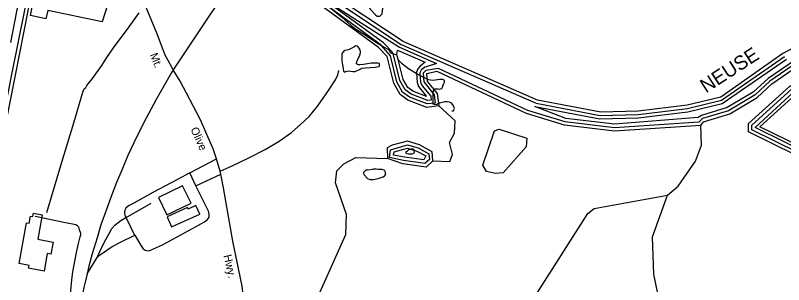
# Model space of a CAD drawing. Extents: x 2260773 to 2342389, y 552869 to 618546.
# Drawn here: x 2288230 to 2297350, y 575994 to 579185 of the extents above; entities that cross this region are included whole.
import ezdxf

# ---------------------------------------------------------------- set-up
doc = ezdxf.new("R2010")
doc.units = 0
for name, color, linetype in [('Exist Boundary Political City Limit New', 7, 'Continuous'), ('Exist Boundary Political Urban Extension UEB', 7, 'Continuous'), ('Exist Cultural Warehouse Building Footprint', 7, 'Continuous'), ('Exist Hydrographic Buffer Line', 7, 'Continuous'), ('Exist Hydrographic Creek Single Shore', 7, 'Continuous'), ('Exist Hydrographic Lake Shore', 7, 'Continuous'), ('Exist Hydrographic Misc Water Feature', 7, 'Continuous'), ('Exist Hydrographic Pond Under 1500 Sq Ft', 7, 'Continuous'), ('Exist Hydrographic River Shore', 7, 'Continuous'), ('Exist Hydrographic River Shore Label', 7, 'Continuous'), ('Exist Railroad Mainline', 7, 'Continuous'), ('Exist Railroad Siding', 7, 'Continuous'), ('Exist Road Non-System Type 51', 7, 'Continuous'), ('Exist Road Primary US Divided Attributed', 7, 'Continuous'), ('Exist Road Secondary Type 51 Attributed', 7, 'Continuous'), ('Exist Road Secondary Type 51 Label', 7, 'Continuous'), ('Map Preparation Boundary City Limit Buffer Line', 7, 'Continuous')]:
    doc.layers.add(name, color=color, linetype=linetype)

msp = doc.modelspace()

# ---------------------------------------------------------------- linework, layer by layer
at = {"layer": 'Exist Boundary Political City Limit New'}
msp.add_lwpolyline([(2289497.5, 579856.1), (2289259.8, 579109.1), (2288613.8, 579243.1), (2288593.5, 579145.1), (2288408.8, 579183.4), (2288461.8, 579444.8)], dxfattribs=at)
at = {"layer": 'Exist Boundary Political Urban Extension UEB'}
msp.add_lwpolyline([(2288177.3, 578865.9), (2288366.9, 579847.5), (2288582.3, 580340.1), (2288624.6, 580399.1)], dxfattribs=at)
at = {"layer": 'Exist Cultural Warehouse Building Footprint'}
for p, q in [((2290216.1, 577166.1), (2289927.9, 577027.6)), ((2290315.4, 576959.4), (2290216.1, 577166.1)), ((2289927.9, 577027.6), (2290027.2, 576820.9)), ((2290027.2, 576820.9), (2290315.4, 576959.4)), ((2290274.8, 576907.3), (2290030.9, 576796.8)), ((2290282.9, 576889.5), (2290274.8, 576907.3)), ((2290372.6, 576930.1), (2290282.9, 576889.5)), ((2290418.7, 576828.2), (2290372.6, 576930.1)), ((2288393.6, 576720.9), (2288409.3, 576805)), ((2288409.3, 576805), (2288436, 576800)), ((2288436, 576800), (2288443.9, 576842.2)), ((2288443.9, 576842.2), (2288550.2, 576822.3)), ((2288550.2, 576822.3), (2288496, 576532)), ((2290030.9, 576796.8), (2290085, 576677.1)), ((2290085, 576677.1), (2290418.7, 576828.2)), ((2288273.7, 576242.9), (2288364, 576726.5)), ((2288364, 576726.5), (2288393.6, 576720.9)), ((2288496, 576532), (2288678.7, 576497.9)), ((2288678.7, 576497.9), (2288652.1, 576355.4)), ((2288609.4, 576363.4), (2288570.4, 576154.7)), ((2288652.1, 576355.4), (2288609.4, 576363.4)), ((2288393.3, 576220.6), (2288273.7, 576242.9)), ((2288387.4, 576188.9), (2288393.3, 576220.6)), ((2288570.4, 576154.7), (2288387.4, 576188.9))]:
    msp.add_line(p, q, dxfattribs=at)
at = {"layer": 'Exist Hydrographic Buffer Line'}
for points in [[(2290240, 581553.2), (2290336.4, 581472.9), (2290583.9, 581014.2), (2290634.6, 580760), (2290824.7, 580280.3), (2291017.2, 580061.3), (2291452.1, 579787.3), (2291886.6, 579458.2), (2292810.6, 578841.3), (2294413.9, 578143.1), (2295173.4, 577997.3), (2295623.3, 578010.7), (2296208.7, 578081.2), (2296612.5, 578178.9), (2297360.9, 578699.9)], [(2297503.4, 578621), (2297187.2, 578405.7), (2297011.9, 578244.4), (2296696.7, 578055.6), (2296386.5, 577961.8), (2296344.4, 577920.2), (2295341.9, 577853.9), (2294757.1, 577924), (2294312.2, 578059.1), (2293252.9, 578555), (2293102.4, 578530.8), (2293071.4, 578498.6), (2293080.2, 578398.9), (2293199.8, 578243.1), (2293211.5, 578146.6), (2293120, 578135.7), (2292908.2, 578216.8), (2292827.4, 578276), (2292758.5, 578396.6), (2292681.6, 578707.5), (2292570.9, 578832.4), (2290942.1, 580025.1)], [(2293125.1, 578176.5), (2292927.7, 578252.3), (2292857.9, 578303.3), (2292795.8, 578411.6), (2292720.6, 578717.1), (2292701.1, 578752.9), (2292600.2, 578859.9), (2291850.1, 579409.3), (2292788.4, 578807.9), (2293229.7, 578615.6), (2293094, 578569.9), (2293049.7, 578543.1), (2293032.2, 578505.5), (2293040.4, 578394.9), (2293058.1, 578352.2), (2293161.4, 578226.7), (2293167, 578181.6), (2293125.1, 578176.5)], [(2293111.2, 578224.7), (2292946.9, 578287.7), (2292888.5, 578330.6), (2292833.3, 578426.7), (2292759.3, 578726.7), (2292766.1, 578774.7), (2293095.4, 578631.1), (2293033.7, 578583.6), (2293006.8, 578551.7), (2292992.7, 578512.5), (2293000.5, 578390.9), (2293015.8, 578343), (2293111.2, 578224.7)], [(2297491.3, 578659.1), (2297164.7, 578438.7), (2296987.7, 578276.6), (2296680.1, 578092.4), (2296374.8, 578000), (2296336.7, 577974.9), (2295343.2, 577894), (2294765.3, 577963.2), (2294397.9, 578106.4), (2295166, 577958.1), (2295624.5, 577970.8), (2296213.4, 578041.4), (2296621.9, 578140), (2297381.8, 578665.7)], [(2298346.6, 577152.9), (2296971.7, 577829.4), (2296971.3, 577885.3), (2297441.5, 578309.6)], [(2298364.2, 577188.9), (2297011.5, 577854.5), (2297465.1, 578276.9)], [(2298381.6, 577224.8), (2297066, 577863.1), (2297488.4, 578244.3)], [(2292672.2, 577502), (2292685.1, 577592), (2292884, 577651.4), (2293011.3, 577613.5), (2293139.9, 577543.9), (2293145.4, 577476.9), (2293091.9, 577428.9), (2292839.1, 577464.1), (2292672.2, 577502)], [(2293079.2, 577471.1), (2292848.5, 577503.3), (2292717.8, 577526.5), (2292725.1, 577568.4), (2292883.2, 577609.9), (2292996.2, 577576.3), (2293101.8, 577519), (2293079.2, 577471.1)]]:
    msp.add_lwpolyline(points, dxfattribs=at)
at = {"layer": 'Exist Hydrographic Creek Single Shore'}
for points in [[(2293186.9, 577460.4), (2293387, 577453.1), (2293420, 577537.7), (2293384.9, 577679.4), (2293443, 577789.8), (2293448.9, 577937.2), (2293256, 578111.6)], [(2295972.9, 577053.2), (2296096.9, 577162.1), (2296302, 577456.5), (2296375, 577648.4), (2296365, 577881.5)], [(2289954.8, 574849.7), (2289962.8, 574892.2), (2290105, 575045.8), (2290154.2, 575129.4), (2290219.4, 575247.2), (2290299.9, 575459.3), (2290373.9, 575543.1), (2290564.8, 575611.3), (2290789.8, 575606.8), (2291214.9, 575535.9), (2291505.8, 575579.2), (2291671.9, 575631.6), (2291763, 575715), (2292154.8, 576586.1), (2292161, 576825.3), (2292032, 577201.7), (2292048, 577342.5), (2292129.8, 577426.1), (2292270.9, 577501.9), (2292645.9, 577487.8)], [(2298399.1, 570596.1), (2298213.1, 570829.4), (2297917, 571350.3), (2297059.1, 572233.4), (2296418, 573084.2), (2296190, 573398.7), (2295828.9, 573770.1), (2295624.9, 574203.8), (2295539, 574477.8), (2295494.9, 574701.6), (2295534.9, 574851.6), (2295857.9, 575114.1), (2295931.9, 575247), (2295937, 575505.9), (2295807, 576118.6), (2295793.9, 576561.6), (2295972.9, 577053.2)]]:
    msp.add_lwpolyline(points, dxfattribs=at)
at = {"layer": 'Exist Hydrographic Lake Shore'}
for points in [[(2292071, 579729.6), (2292086.9, 579664), (2292130.7, 579594.7), (2292227.6, 579491.2), (2292304, 579419.4), (2292406.7, 579327.6), (2292445.1, 579256.4), (2292503.4, 579192.7), (2292524.2, 579176.4), (2292556.9, 579176.2), (2292585.2, 579203.1), (2292592.1, 579269.6), (2292588.2, 579340.2), (2292569.7, 579418.9), (2292555.9, 579442.6), (2292520.3, 579462.8), (2292455.3, 579491.4), (2292377.4, 579543.6), (2292320.7, 579591.5), (2292281.7, 579635.3), (2292234.3, 579726.2), (2292191.6, 579805.3), (2292163.3, 579838), (2292124.6, 579853.4)], [(2298328.9, 577117), (2296931.9, 577804.4), (2296930.9, 577902.8), (2297417.9, 578342.3), (2297625, 578459.5), (2297770.8, 578515.2), (2297825.9, 578523.1)], [(2293186.9, 577460.4), (2293177.8, 577568.8), (2293026.9, 577650.6), (2292885, 577692.8), (2292702.9, 577647.3), (2292644.9, 577615.7), (2292645.9, 577487.8)], [(2293186.9, 577460.4), (2293104.8, 577386.7), (2292829.9, 577425.1), (2292645.9, 577487.8)]]:
    msp.add_lwpolyline(points, dxfattribs=at)
at = {"layer": 'Exist Hydrographic Misc Water Feature'}
msp.add_line((2292683.4, 578740.3), (2292758.5, 578716.4), dxfattribs=at)
for points in [[(2290986.8, 579981.3), (2291030.7, 579951.9), (2291097.4, 579902.6), (2291177.5, 579851.1), (2291395.1, 579709.3), (2291577.8, 579587.2), (2291710.9, 579484.5), (2291797.2, 579419.2), (2292101.7, 579170.2), (2292214.3, 579067.2), (2292270.9, 579021.8), (2292381.4, 578953.2), (2292480, 578886.1), (2292538.7, 578850.5), (2292586.9, 578820.9), (2292608.6, 578809.1), (2292650.6, 578785.8), (2292666.8, 578767.9), (2292679.1, 578747.8), (2292683.2, 578744), (2292683.4, 578740.3)], [(2288603.3, 576846.6), (2288783.6, 577444), (2288923.4, 577913.3), (2289031.9, 578274), (2289045.2, 578316.2), (2289064.9, 578332.3), (2289078.8, 578354.6), (2289144, 578436.8), (2289258.7, 578589.8), (2289317.7, 578686.4), (2289396.7, 578801), (2289582, 579048.8), (2289700.4, 579213.9)], [(2292114.6, 578598.8), (2292119.6, 578556.8), (2292125.9, 578523), (2292135.5, 578513), (2292151.5, 578519.1), (2292169.6, 578523.2), (2292185.6, 578527.3), (2292207.5, 578523.6), (2292237.5, 578520), (2292261.9, 578520.3), (2292281.3, 578528.3), (2292313.5, 578544.6), (2292325.2, 578550.9), (2292335.1, 578554.7), (2292347.2, 578561), (2292383.3, 578565.3), (2292503, 578572.4), (2292538.9, 578578.8), (2292544.8, 578580.7), (2292552.6, 578586.9), (2292552.6, 578597), (2292552.6, 578603.1), (2292554.9, 578610.8), (2292550.4, 578616.8), (2292538.7, 578620.6), (2292506.3, 578620.6), (2292452.1, 578619.8), (2292410.9, 578611.4), (2292364.4, 578603), (2292318.5, 578600.6), (2292302.9, 578600.5), (2292290.8, 578604.4), (2292280.5, 578612.4), (2292278.9, 578620.4), (2292282.4, 578636.4), (2292292, 578658.5), (2292313.9, 578700.7), (2292323.8, 578728.7), (2292327.5, 578740.8), (2292327.3, 578750.5), (2292323.2, 578778.7), (2292312.7, 578798.6), (2292290.4, 578822.2), (2292270.7, 578823.9), (2292248.7, 578809.8), (2292209.4, 578789.4), (2292182.9, 578777.1), (2292139.4, 578768.7), (2292129.4, 578760.9), (2292119.6, 578750.6), (2292113.4, 578744.6), (2292105.4, 578724.7), (2292104, 578690.5), (2292106.6, 578644.7), (2292114.6, 578598.8)], [(2293409.3, 578055.1), (2293429.4, 578055.4), (2293433.1, 578065.3), (2293443, 578081.7), (2293432.7, 578111.2), (2293410.6, 578141.3), (2293400.3, 578146.9), (2293382.5, 578154.9), (2293356.4, 578160.8), (2293328.3, 578160.6), (2293298.2, 578154.1), (2293264.2, 578145.9), (2293246.7, 578137.6), (2293228.5, 578123.3), (2293200.8, 578127.1), (2293188.7, 578131), (2293190.5, 578165.1), (2293191.2, 578259.1), (2293193.2, 578289.2), (2293200.8, 578309.2), (2293210.8, 578313.3), (2293224.8, 578313.3), (2293250.8, 578313.4), (2293266.8, 578311.8), (2293276.9, 578316), (2293292.7, 578320), (2293300.7, 578333.9), (2293312.1, 578370.3), (2293318.1, 578378.3), (2293324.2, 578392.4), (2293326.1, 578400.2), (2293323.8, 578410.3), (2293315.8, 578417.9), (2293305.8, 578423.9), (2293270.1, 578423.6), (2293184, 578414.7), (2293157.9, 578418.6), (2293136, 578422.3), (2293095.8, 578442.1), (2292999.6, 578489.1), (2292885, 578559.9), (2292820.6, 578611.4), (2292778.2, 578655.1), (2292769.8, 578678.6), (2292758.5, 578716.4)], [(2292936.7, 577539.1), (2292916.2, 577538.9), (2292896.7, 577538.7), (2292878.5, 577544.6), (2292872.5, 577544.3), (2292868.2, 577552.3), (2292868.4, 577570.5), (2292872.1, 577572.4), (2292884, 577580.7), (2292897.9, 577592.8), (2292910, 577598.7), (2292915.8, 577600.7), (2292927.7, 577602.9), (2292935.9, 577602.9), (2292943.9, 577605), (2292951.7, 577603.4), (2292956, 577599.5), (2292961.7, 577595.4), (2292965.8, 577589.5), (2292961.9, 577581.1), (2292966.2, 577573.2), (2292962.1, 577567.3), (2292964.2, 577559.3), (2292958.2, 577553.3), (2292951.9, 577549.4), (2292942.4, 577545.1), (2292936.7, 577539.1)], [(2292468.3, 577358.6), (2292418.5, 577352.3), (2292388.4, 577350), (2292368.7, 577331.9), (2292360.7, 577323.8), (2292361.1, 577313.9), (2292366.8, 577299.7), (2292409.5, 577252.3), (2292429.4, 577244.4), (2292439.4, 577238.5), (2292455.2, 577238.9), (2292481.5, 577241), (2292535.6, 577251.6), (2292595.1, 577271.8), (2292610.9, 577282), (2292620.9, 577292.3), (2292626.4, 577302.4), (2292624.6, 577308.4), (2292624.6, 577322.1), (2292620.5, 577338.1), (2292608.4, 577352.1), (2292596.5, 577353.9), (2292582.2, 577357.7), (2292560.4, 577359.8), (2292538.7, 577359.4), (2292514.3, 577363), (2292494.4, 577361.2), (2292476.3, 577362.7), (2292468.3, 577358.6)], [(2291753.9, 569592.4), (2291793.9, 569709.7), (2291975, 570011), (2292197.9, 570196.7), (2292421, 570333.2), (2292595.9, 570385.4), (2292978.9, 570413.8), (2293128, 570473.1), (2293234, 570664.4), (2293282, 570889.7), (2293262.9, 571132.8), (2293169, 571488.9), (2292837.9, 572053), (2292685.9, 572367.7), (2292564.9, 572799.7), (2292560.8, 573259), (2292843, 574227.2), (2293023, 574551.6), (2293477, 575031), (2293858, 575200.4), (2294113.9, 575411.7), (2295024.9, 576836.2), (2295100, 576897.1), (2295972.9, 577053.2)]]:
    msp.add_lwpolyline(points, dxfattribs=at)
at = {"layer": 'Exist Hydrographic Pond Under 1500 Sq Ft'}
msp.add_lwpolyline([(2293930, 577310.9), (2293820.9, 577332.8), (2293778.8, 577409.1), (2293916.8, 577816.3), (2293974.9, 577834.8), (2294300.9, 577729.7), (2294292.9, 577628.2), (2294021, 577318.9), (2293930, 577310.9)], dxfattribs=at)
at = {"layer": 'Exist Hydrographic River Shore'}
for points in [[(2298310.9, 579075.2), (2297703.9, 578926.8), (2297340, 578734.1), (2296603, 578217.8), (2296204, 578120.9), (2295622, 578050.7), (2295181, 578036.6), (2294429.9, 578179.8), (2292832.9, 578874.5), (2291910.8, 579490), (2291474.9, 579820.2), (2291046.9, 580088), (2290862, 580295), (2290673.9, 580767.8), (2290621.9, 581027.9), (2290367.8, 581498.7), (2290266.9, 581582.8)], [(2293256, 578111.6), (2293114.9, 578094.8), (2292888.9, 578181.4), (2292796.8, 578248.8), (2292721, 578381.5), (2292642.8, 578697.9), (2292542, 578804.9), (2290914.9, 579995.5), (2290619.8, 580336), (2290491.9, 580699.3)], [(2296365, 577881.5), (2296398, 577923.5), (2296712.9, 578018.8), (2297035.9, 578212.3), (2297210, 578372.8), (2297515.9, 578583), (2298312.9, 578842.3)], [(2296365, 577881.5), (2295340.9, 577813.7), (2294748.9, 577884.7), (2294298, 578021.7), (2293235.9, 578518.7), (2293111, 578491.7), (2293120, 578403), (2293237.9, 578259.6), (2293256, 578111.6)]]:
    msp.add_lwpolyline(points, dxfattribs=at)
at = {"layer": 'Exist Railroad Mainline'}
for points in [[(2292775.6, 582519), (2292752.6, 582485), (2291559.4, 580720.4), (2291033.1, 579934), (2290104.4, 578539.8)], [(2290104.4, 578539.8), (2290079.1, 578501.8), (2289902, 578188.3), (2289750.8, 577907.1), (2289637.2, 577674.1), (2289564.5, 577523.4), (2289492.3, 577350.9), (2289431.7, 577202.4), (2289367.2, 577038), (2289310.7, 576885.4), (2289246.4, 576701), (2289200, 576548.6), (2289141.7, 576358.2), (2289103, 576213.9), (2289084, 576121.7)], [(2289084, 576121.7), (2289068.6, 576053.6), (2289043.5, 575959.6), (2289028.3, 575879.3), (2289009.3, 575777.3), (2288990.3, 575661.3), (2288965.8, 575508.9), (2288952.5, 575417.9)]]:
    msp.add_lwpolyline(points, dxfattribs=at)
at = {"layer": 'Exist Railroad Siding'}
msp.add_line((2289084, 576121.7), (2289200, 576314.7), dxfattribs=at)
for points in [[(2289200, 576314.7), (2289258.9, 576447.2), (2289305.9, 576529.6), (2289345.4, 576600), (2289376.7, 576658.2), (2289410.3, 576698.5), (2289481.8, 576753.2), (2289541.9, 576787.9), (2289573.2, 576805.9), (2289841.6, 576958.4)], [(2289200, 576314.7), (2289239.7, 576349), (2289315.2, 576403.7), (2289378.8, 576444.4), (2289480.2, 576497.3), (2289647.2, 576579.1)]]:
    msp.add_lwpolyline(points, dxfattribs=at)
at = {"layer": 'Exist Road Non-System Type 51'}
for p, q in [((2290300.1, 577318.6), (2290616.3, 577483.4)), ((2290373.5, 577163.4), (2290300.1, 577318.6)), ((2290373.5, 577163.4), (2290670, 577301.9))]:
    msp.add_line(p, q, dxfattribs=at)
for points in [[(2290659.6, 577339.9), (2290805, 577403.2), (2291007.9, 577501), (2291197, 577596.8), (2291361.9, 577694.4), (2291506.9, 577797.6), (2291619.9, 577896.7), (2291716.9, 577987.5), (2291819.8, 578114.4), (2291946, 578293.6), (2292030.7, 578422.2), (2292058.1, 578482.4), (2292071.5, 578532.5)], [(2290300.1, 577318.6), (2290153, 577239.2), (2289860.4, 577086.6), (2289637.7, 576960.6), (2289574.1, 576925.9), (2289542.4, 576901.7), (2289528.7, 576877.6), (2289524.9, 576857.5), (2289524.9, 576839.5), (2289529.3, 576817.6), (2289541.9, 576787.9)], [(2289647.2, 576579.1), (2289716.5, 576465.6), (2289748.9, 576417.9), (2289773, 576402), (2289809, 576392.5), (2289834.9, 576400.6), (2289976.4, 576463.9), (2290368, 576679.5), (2290477.3, 576738.5), (2290495.2, 576752.7), (2290509.1, 576766.8), (2290521, 576783), (2290528.8, 576795), (2290530.7, 576810.9), (2290530.5, 576826.9), (2290528.3, 576847), (2290522.2, 576864.9), (2290373.5, 577163.4)], [(2288844.5, 575439.8), (2288857.4, 575561.9), (2288875.1, 575796), (2288898.8, 576050.1), (2288911.8, 576146.2), (2288957.8, 576374.5), (2288978.7, 576480.7), (2288999.9, 576558.8), (2289005.7, 576582.7), (2289005.5, 576600.7), (2288993.2, 576644.7), (2288982.8, 576674.5), (2288966.7, 576690.4), (2288946.6, 576702.2), (2288826.3, 576727.1), (2288463.9, 576799.6)], [(2289541.9, 576787.9), (2289543.6, 576783.7), (2289641.2, 576588.8), (2289647.2, 576579.1)]]:
    msp.add_lwpolyline(points, dxfattribs=at)
at = {"layer": 'Exist Road Primary US Divided Attributed'}
for points in [[(2288672.5, 580293.8), (2288641.2, 580235.2), (2288604.1, 580161), (2288567, 580068.1), (2288521.5, 579960.1), (2288482.7, 579852.1), (2288440.5, 579722.2), (2288401.7, 579570.3), (2288341.1, 579268.2), (2288186.3, 578484.2), (2287941.4, 577270.2), (2287870.4, 576918.4)], [(2287914.5, 576909.9), (2287985.4, 577261.3), (2288230.3, 578475.4), (2288385.1, 579259), (2288449.7, 579552.7), (2288490.3, 579709.4), (2288530.8, 579833.8), (2288575.4, 579939.9), (2288624.4, 580058), (2288661.5, 580145.8), (2288688.5, 580198.1), (2288718.1, 580251.5)]]:
    msp.add_lwpolyline(points, dxfattribs=at)
at = {"layer": 'Exist Road Secondary Type 51 Attributed'}
for points in [[(2290104.4, 578539.8), (2290094.6, 578555.9), (2290043.7, 578649.5), (2290009, 578715), (2289984.5, 578778.8), (2289908.7, 578973.9), (2289755.3, 579344.3), (2289493.8, 579949.5), (2289273, 580469.2), (2289138.2, 580748.8), (2289105.8, 580815.9)], [(2290559.5, 574909.1), (2290688.5, 575132.5), (2290790.9, 575306.3), (2290851.6, 575424.8), (2290887.6, 575513.9), (2290910.5, 575599.2), (2290924.5, 575660.3), (2290934.7, 575718.9), (2290937.3, 575806.8), (2290934.7, 575874.2), (2290923.3, 575976.1), (2290813.2, 576507.8), (2290699.4, 577142.4), (2290670, 577301.9), (2290659.6, 577339.9), (2290616.3, 577483.4), (2290577.1, 577602.9), (2290501.6, 577772.2), (2290426, 577947.4), (2290299.9, 578190.1), (2290185.9, 578404.9), (2290104.4, 578539.8)]]:
    msp.add_lwpolyline(points, dxfattribs=at)
at = {"layer": 'Map Preparation Boundary City Limit Buffer Line'}
msp.add_lwpolyline([(2289497.5, 579856.1), (2289259.8, 579109.1), (2288613.8, 579243.1), (2288593.5, 579145.1), (2288408.8, 579183.4), (2288461.8, 579444.8)], dxfattribs=at)

# ---------------------------------------------------------------- texts
at = {"layer": 'Exist Hydrographic River Shore Label'}
msp.add_text('NEUSE', height=167.32, rotation=32.95729, dxfattribs=at).set_placement((2296427.5, 578259.1))
at = {"layer": 'Exist Road Secondary Type 51 Label'}
for s, rotation, p in [('Mt.', 291.00611, (2289826.2, 578718.9)), ('Olive', 294.03456, (2290306.8, 577836.6)), ('Hwy.', 282.57041, (2290700.4, 576338.8))]:
    msp.add_text(s, height=95, rotation=rotation, dxfattribs=at).set_placement(p)

doc.saveas('drawing.dxf')
